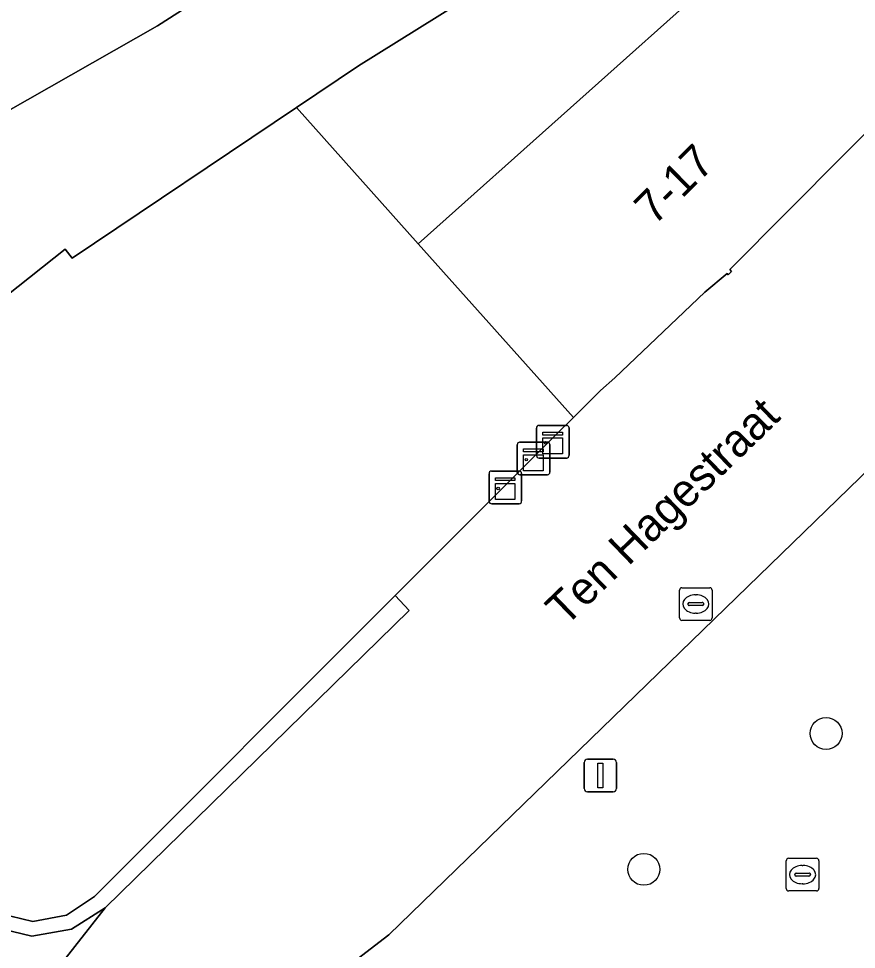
# Model space of a CAD drawing. Extents: x 161087 to 161926, y 382572 to 383873.
# Drawn here: x 161428.41 to 161454.07, y 383154.58 to 383183.09 of the extents above; entities that cross this region are included whole.
import ezdxf

# ---------------------------------------------------------------- set-up
doc = ezdxf.new("R2010")
doc.units = 0
for name, color, linetype in [('IMGEO_Boom', 7, 'Continuous'), ('IMGEO_Kast', 7, 'Continuous'), ('IMGEO_Lichtmast', 7, 'Continuous'), ('IMGEO_Openbare_ruimte_label', 7, 'Continuous'), ('IMGEO_Pand', 7, 'Continuous'), ('IMGEO_Pand_nummerreeks', 7, 'Continuous'), ('IMGEO_Rioolput', 7, 'Continuous'), ('IMGEO_Voetgangersgebied_gesloten', 7, 'Continuous'), ('IMGEO_Voetgangersgebied_open', 7, 'Continuous')]:
    doc.layers.add(name, color=color, linetype=linetype)

msp = doc.modelspace()

# ---------------------------------------------------------------- linework, layer by layer
at = {"layer": 'IMGEO_Boom'}
for centre in [(161453.137, 383161.198), (161447.556, 383157.036)]:
    msp.add_circle(centre, 0.489, dxfattribs=at)
at = {"layer": 'IMGEO_Kast'}
for p, q in [((161444.343, 383170.633), (161445.184, 383170.633)), ((161445.184, 383170.633), (161444.343, 383170.633)), ((161444.268, 383169.708), (161444.268, 383170.549)), ((161444.268, 383170.549), (161444.268, 383169.708)), ((161445.268, 383170.558), (161445.268, 383169.717)), ((161445.268, 383169.717), (161445.268, 383170.558)), ((161443.679, 383169.195), (161443.679, 383170.036)), ((161443.679, 383170.036), (161443.679, 383169.195)), ((161443.754, 383170.12), (161444.595, 383170.12)), ((161444.595, 383170.12), (161443.754, 383170.12)), ((161444.679, 383170.045), (161444.679, 383169.204)), ((161444.679, 383169.204), (161444.679, 383170.045)), ((161445.193, 383169.633), (161444.352, 383169.633)), ((161444.352, 383169.633), (161445.193, 383169.633)), ((161442.815, 383168.31), (161442.815, 383169.151)), ((161442.815, 383169.151), (161442.815, 383168.31)), ((161442.89, 383169.235), (161443.731, 383169.235)), ((161443.731, 383169.235), (161442.89, 383169.235)), ((161443.815, 383169.16), (161443.815, 383168.319)), ((161443.815, 383168.319), (161443.815, 383169.16)), ((161444.604, 383169.12), (161443.763, 383169.12)), ((161443.763, 383169.12), (161444.604, 383169.12)), ((161443.74, 383168.235), (161442.899, 383168.235)), ((161442.899, 383168.235), (161443.74, 383168.235))]:
    msp.add_line(p, q, dxfattribs=at)
for points in [[(161444.463, 383170.423), (161445.063, 383170.423), (161445.063, 383170.338), (161444.463, 383170.338), (161444.463, 383170.423)], [(161444.463, 383170.248), (161445.063, 383170.248), (161445.063, 383169.759), (161444.463, 383169.759), (161444.463, 383170.248)], [(161443.874, 383169.91), (161444.474, 383169.91), (161444.474, 383169.825), (161443.874, 383169.825), (161443.874, 383169.91)], [(161443.874, 383169.735), (161444.474, 383169.735), (161444.474, 383169.246), (161443.874, 383169.246), (161443.874, 383169.735)], [(161443.01, 383169.025), (161443.61, 383169.025), (161443.61, 383168.94), (161443.01, 383168.94), (161443.01, 383169.025)], [(161443.01, 383168.85), (161443.61, 383168.85), (161443.61, 383168.361), (161443.01, 383168.361), (161443.01, 383168.85)]]:
    msp.add_lwpolyline(points, dxfattribs=at)
for centre in [(161444.547, 383170.097), (161443.958, 383169.584), (161443.094, 383168.699)]:
    msp.add_circle(centre, 0.0377, dxfattribs=at)
for centre, start, end in [((161444.346, 383170.555), 92.4484, 184.2845), ((161444.346, 383170.555), 92.4484, 184.2845), ((161445.19, 383170.555), 2.4484, 94.2845), ((161445.19, 383170.555), 2.4484, 94.2845), ((161443.757, 383170.042), 92.4484, 184.2845), ((161443.757, 383170.042), 92.4484, 184.2845), ((161444.601, 383170.042), 2.4484, 94.2845), ((161444.601, 383170.042), 2.4484, 94.2845), ((161444.346, 383169.711), 182.4484, 274.2845), ((161444.346, 383169.711), 182.4484, 274.2845), ((161445.19, 383169.711), 272.4484, 4.2845), ((161445.19, 383169.711), 272.4484, 4.2845), ((161442.893, 383169.157), 92.4484, 184.2845), ((161442.893, 383169.157), 92.4484, 184.2845), ((161443.757, 383169.198), 182.4484, 274.2845), ((161443.757, 383169.198), 182.4484, 274.2845), ((161443.737, 383169.157), 2.4484, 94.2845), ((161443.737, 383169.157), 2.4484, 94.2845), ((161444.601, 383169.198), 272.4484, 4.2845), ((161444.601, 383169.198), 272.4484, 4.2845), ((161442.893, 383168.313), 182.4484, 274.2845), ((161442.893, 383168.313), 182.4484, 274.2845), ((161443.737, 383168.313), 272.4484, 4.2845), ((161443.737, 383168.313), 272.4484, 4.2845)]:
    msp.add_arc(centre, 0.0779, start, end, dxfattribs=at)
at = {"layer": 'IMGEO_Lichtmast'}
for p, q in [((161445.828, 383160.408), (161446.618, 383160.408)), ((161446.618, 383160.408), (161445.828, 383160.408)), ((161445.728, 383159.508), (161445.728, 383160.308)), ((161445.728, 383160.308), (161445.728, 383159.508)), ((161446.718, 383160.308), (161446.718, 383159.508)), ((161446.718, 383159.508), (161446.718, 383160.308)), ((161446.618, 383159.408), (161445.828, 383159.408)), ((161445.828, 383159.408), (161446.618, 383159.408))]:
    msp.add_line(p, q, dxfattribs=at)
msp.add_lwpolyline([(161446.148, 383160.283), (161446.298, 383160.283), (161446.298, 383159.533), (161446.148, 383159.533), (161446.148, 383160.283)], dxfattribs=at)
for centre, start, end in [((161445.828, 383160.308), 90, 180), ((161445.828, 383160.308), 90, 180), ((161446.618, 383160.308), 0, 90), ((161446.618, 383160.308), 360, 90), ((161445.828, 383159.508), 180, 270), ((161445.828, 383159.508), 180, 270), ((161446.618, 383159.508), 270, 0), ((161446.618, 383159.508), 270, 0)]:
    msp.add_arc(centre, 0.1, start, end, dxfattribs=at)
at = {"layer": 'IMGEO_Pand'}
for points in [[(161439.003, 383186.937), (161441.04, 383188.172), (161438.158, 383192.886), (161435.941, 383196.513), (161435.66, 383196.32), (161429.848, 383192.27), (161424.769, 383188.921), (161421.262, 383186.163), (161412.051, 383177.785), (161409.541, 383175.571), (161411.389, 383173.505), (161414.477, 383170.051), (161424.686, 383178.334), (161432.665, 383182.874)], [(161438.823, 383181.646), (161453.355, 383190.709), (161451.081, 383194.26), (161441.04, 383188.172), (161439.003, 383186.937), (161432.665, 383182.874), (161424.686, 383178.334), (161414.477, 383170.051), (161416.831, 383167.411), (161417.719, 383166.415), (161429.835, 383176.029), (161430.051, 383175.757), (161436.915, 383180.365)], [(161453.355, 383190.709), (161438.823, 383181.646), (161436.915, 383180.365), (161440.649, 383176.193), (161454.639, 383188.704)], [(161444.895, 383170.37), (161445.404, 383170.879), (161440.649, 383176.193), (161436.915, 383180.365), (161430.051, 383175.757), (161429.835, 383176.029), (161417.719, 383166.415), (161417.609, 383166.29), (161419.457, 383164.334), (161423.41, 383160.052), (161426.984, 383156.288), (161427.82, 383155.684), (161428.844, 383155.439), (161429.871, 383155.63), (161430.737, 383156.206), (161439.853, 383165.327), (161439.944, 383165.418)]]:
    msp.add_lwpolyline(points, close=True, dxfattribs=at)
msp.add_lwpolyline([(161457.515, 383184.425), (161457.544, 383184.449), (161457.513, 383184.505), (161456.2, 383186.266), (161454.639, 383188.704), (161440.649, 383176.193), (161445.404, 383170.879), (161446.229, 383171.704), (161446.667, 383172.091), (161449.429, 383174.715), (161450.105, 383175.285), (161450.138, 383175.248), (161450.242, 383175.342), (161450.195, 383175.406), (161457.228, 383182.482)], dxfattribs=at)
at = {"layer": 'IMGEO_Rioolput'}
for p, q in [((161448.648, 383164.736), (161448.648, 383165.588)), ((161448.723, 383165.662), (161449.575, 383165.662)), ((161449.649, 383165.588), (161449.649, 383164.736)), ((161448.907, 383165.156), (161448.907, 383165.168)), ((161448.95, 383165.205), (161449.348, 383165.205)), ((161449.136, 383165.442), (161449.161, 383165.442)), ((161449.391, 383165.168), (161449.391, 383165.156)), ((161449.345, 383165.119), (161448.947, 383165.119)), ((161449.159, 383164.882), (161449.134, 383164.882)), ((161449.575, 383164.662), (161448.723, 383164.662)), ((161451.918, 383156.448), (161451.918, 383157.3)), ((161451.993, 383157.374), (161452.845, 383157.374)), ((161452.919, 383157.3), (161452.919, 383156.448)), ((161452.22, 383156.917), (161452.618, 383156.917)), ((161452.406, 383157.154), (161452.431, 383157.154)), ((161452.177, 383156.868), (161452.177, 383156.88)), ((161452.615, 383156.831), (161452.217, 383156.831)), ((161452.661, 383156.88), (161452.661, 383156.868)), ((161452.845, 383156.374), (161451.993, 383156.374)), ((161452.429, 383156.594), (161452.404, 383156.594))]:
    msp.add_line(p, q, dxfattribs=at)
for points in [[(161448.648, 383164.736), (161448.648, 383165.588)], [(161448.723, 383165.662), (161449.575, 383165.662)], [(161449.649, 383165.588), (161449.649, 383164.736)], [(161449.575, 383164.662), (161448.723, 383164.662)], [(161451.918, 383156.448), (161451.918, 383157.3)], [(161451.993, 383157.374), (161452.845, 383157.374)], [(161452.919, 383157.3), (161452.919, 383156.448)], [(161452.845, 383156.374), (161451.993, 383156.374)]]:
    msp.add_lwpolyline(points, dxfattribs=at)
for centre, radius, start, end in [((161448.725, 383165.586), 0.0765, 91.552, 178.448), ((161448.725, 383165.586), 0.0765, 91.552, 178.448), ((161449.573, 383165.586), 0.0765, 1.552, 88.448), ((161449.573, 383165.586), 0.0765, 1.552, 88.448), ((161448.947, 383165.165), 0.0403, 85.8775, 175.7526), ((161449.352, 383165.167), 0.0386, 1.7309, 96.639), ((161448.944, 383165.155), 0.0366, 178.938, 274.7102), ((161449.348, 383165.162), 0.043, 264.8664, 352.4533), ((161448.725, 383164.738), 0.0765, 181.552, 268.448), ((161448.725, 383164.738), 0.0765, 181.552, 268.448), ((161449.573, 383164.738), 0.0765, 271.552, 358.448), ((161449.573, 383164.738), 0.0765, 271.552, 358.448), ((161451.995, 383157.298), 0.0765, 91.552, 178.448), ((161451.995, 383157.298), 0.0765, 91.552, 178.448), ((161452.843, 383157.298), 0.0765, 1.552, 88.448), ((161452.843, 383157.298), 0.0765, 1.552, 88.448), ((161452.217, 383156.877), 0.0403, 85.8775, 175.7526), ((161452.622, 383156.879), 0.0386, 1.7309, 96.639), ((161452.214, 383156.867), 0.0366, 178.938, 274.7102), ((161452.618, 383156.874), 0.043, 264.8664, 352.4533), ((161451.995, 383156.45), 0.0765, 181.552, 268.448), ((161451.995, 383156.45), 0.0765, 181.552, 268.448), ((161452.843, 383156.45), 0.0765, 271.552, 358.448), ((161452.843, 383156.45), 0.0765, 271.552, 358.448)]:
    msp.add_arc(centre, radius, start, end, dxfattribs=at)
for centre, major_axis, ratio, start_param, end_param in [((161449.135, 383165.162), (-0.387, 0.002), 0.722429, 4.712389, 7.853982), ((161449.16, 383165.162), (-0.39, 0.002), 0.717154, 1.570796, 4.712389), ((161452.405, 383156.874), (-0.387, 0.002), 0.722429, 4.712389, 7.853982), ((161452.43, 383156.874), (-0.39, 0.002), 0.717154, 1.570796, 4.712389)]:
    msp.add_ellipse(centre, major_axis=major_axis, ratio=ratio, start_param=start_param, end_param=end_param, dxfattribs=at)
at = {"layer": 'IMGEO_Voetgangersgebied_gesloten'}
msp.add_lwpolyline([(161465.512, 383180.027), (161439.743, 383155.034), (161433.223, 383150.013)], dxfattribs=at)
at = {"layer": 'IMGEO_Voetgangersgebied_open'}
for points in [[(161457.301, 383182.611), (161457.325, 383182.581), (161457.228, 383182.482), (161450.195, 383175.406), (161450.242, 383175.342), (161450.138, 383175.248), (161450.105, 383175.285), (161449.429, 383174.715), (161446.667, 383172.091), (161446.229, 383171.704), (161445.404, 383170.879), (161444.895, 383170.37), (161439.944, 383165.418), (161440.372, 383164.968), (161431.056, 383155.861), (161429.726, 383154.156), (161433.223, 383150.013), (161439.743, 383155.034), (161465.512, 383180.027)], [(161419.056, 383147.871), (161421.439, 383144.995), (161424.646, 383147.465), (161427.344, 383151.101), (161429.726, 383154.156), (161431.056, 383155.861), (161430.032, 383155.201), (161428.813, 383154.987), (161427.663, 383155.261), (161426.69, 383155.924), (161423.101, 383159.669)]]:
    msp.add_lwpolyline(points, dxfattribs=at)
msp.add_lwpolyline([(161440.372, 383164.968), (161439.944, 383165.418), (161439.853, 383165.327), (161430.737, 383156.206), (161429.871, 383155.63), (161428.844, 383155.439), (161427.82, 383155.684), (161426.984, 383156.288), (161423.41, 383160.052), (161423.101, 383159.669), (161426.69, 383155.924), (161427.663, 383155.261), (161428.813, 383154.987), (161430.032, 383155.201), (161431.056, 383155.861)], close=True, dxfattribs=at)

# ---------------------------------------------------------------- texts
at = {"layer": 'IMGEO_Openbare_ruimte_label'}
msp.add_text('Ten Hagestraat', height=1, rotation=44.0276, dxfattribs=at).set_placement((161445.156, 383164.443))
at = {"layer": 'IMGEO_Pand_nummerreeks'}
msp.add_text('7-17', height=1, rotation=44.536, dxfattribs=at).set_placement((161447.875, 383176.73))

doc.saveas('drawing.dxf')
